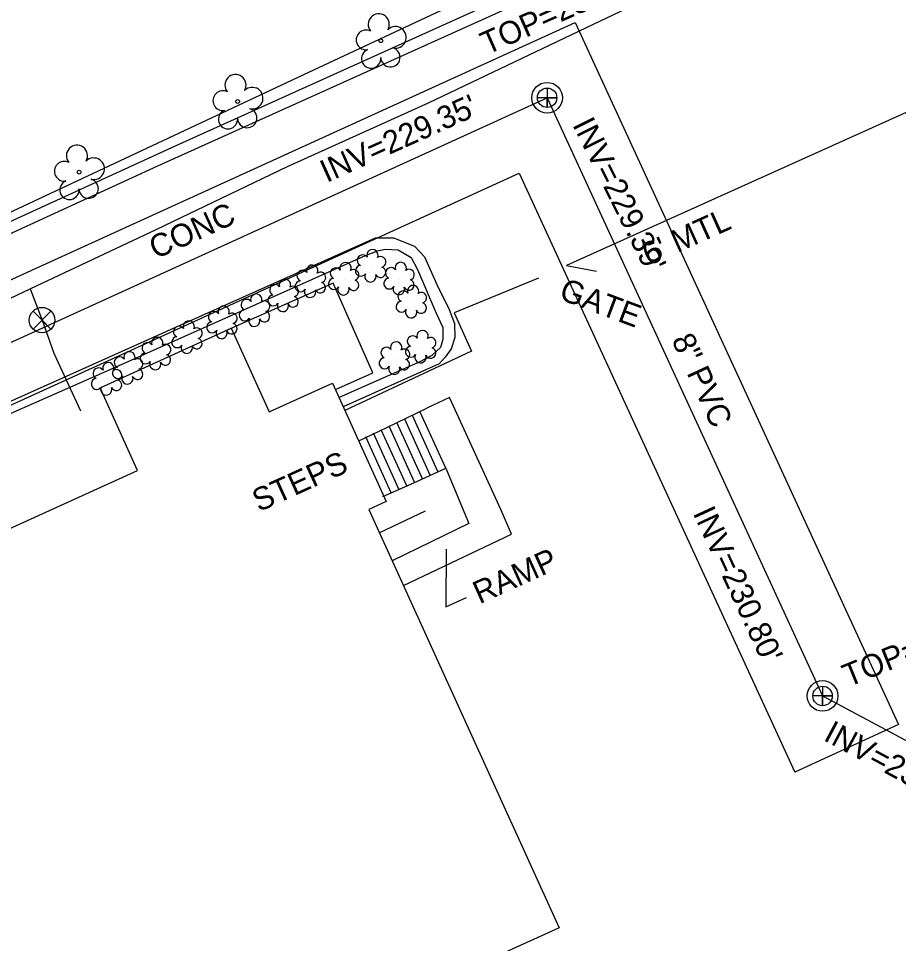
# Model space of a CAD drawing. Extents: x 2100323 to 2109811, y 740376 to 749755.
# Drawn here: x 2108606.5 to 2108760.9, y 746133.1 to 746295.5 of the extents above; entities that cross this region are included whole.
import ezdxf

# ---------------------------------------------------------------- set-up
doc = ezdxf.new("R2010")
doc.units = 0
for name, color, linetype in [('Exist Building', 7, 'Continuous'), ('Exist Building Text', 7, 'Continuous'), ('Exist Other Culture Area Outline', 7, 'Continuous'), ('Exist Other Culture Fence Line', 7, 'Continuous'), ('Exist Other Culture Fence Line Text', 7, 'Continuous'), ('Exist Other Culture Gate', 7, 'Continuous'), ('Exist Other Culture Gate Text', 7, 'Continuous'), ('Exist Other Culture Sign Leader', 7, 'Continuous'), ('Exist Other Culture Sign Text', 7, 'Continuous'), ('Exist Right of Way Easement Line', 7, 'Continuous'), ('Exist Roads Curbs', 7, 'Continuous'), ('Exist Roads EOP Other', 7, 'Continuous'), ('Exist Roads EOP Text', 7, 'Continuous'), ('Exist Utilities Sanitary Sewer Manhole CELL', 7, 'Continuous'), ('Exist Utilities Sanitary Sewer Manhole Text', 7, 'Continuous'), ('Exist Utilities Sanitary Sewer UG Line', 7, 'Continuous'), ('Exist Utilities Sanitary Sewer UG Line Invert Elevation', 7, 'Continuous'), ('Exist Utilities Sanitary Sewer UG Line Text', 7, 'Continuous'), ('Exist Utilities Water UG Line SUE LOS B', 7, 'Continuous'), ('Exist Utilities Water Valve CELL', 7, 'Continuous'), ('Exist Vegetation Hedge Row', 7, 'Continuous'), ('Exist Vegetation Shrub CELL', 7, 'Continuous'), ('Exist Vegetation Tree CELL', 7, 'Continuous')]:
    doc.layers.add(name, color=color, linetype=linetype)

msp = doc.modelspace()

# ---------------------------------------------------------------- linework, layer by layer
at = {"layer": 'Exist Building'}
for p, q in [((2108680.1, 746215.9), (2108675.64, 746225.74)), ((2108681.47, 746216.52), (2108677, 746226.36)), ((2108676, 746214.04), (2108671.54, 746223.88)), ((2108677.37, 746214.66), (2108672.91, 746224.5)), ((2108678.74, 746215.28), (2108674.27, 746225.12)), ((2108671.91, 746212.18), (2108667.44, 746222.03)), ((2108673.27, 746212.8), (2108668.81, 746222.64)), ((2108674.64, 746213.42), (2108670.17, 746223.26)), ((2108677.88, 746208.96), (2108669.85, 746205.16)), ((2108674.04, 746195.93), (2108693.04, 746204.91))]:
    msp.add_line(p, q, dxfattribs=at)
for points in [[(2108662.13, 746230.34), (2108668.69, 746233.24), (2108661.73, 746248.97), (2108642.07, 746240.26)], [(2108666.21, 746221.3), (2108671.14, 746223.64), (2108678.17, 746227.07)], [(2108670.46, 746211.51), (2108675.87, 746213.95), (2108681.47, 746216.52), (2108685.5, 746206.78), (2108672.09, 746200.23)]]:
    msp.add_lwpolyline(points, dxfattribs=at)
msp.add_lwpolyline([(2108703.48, 746050.11), (2108476.84, 745947.07), (2108444.56, 746018.06), (2108388.51, 745992.57), (2108373.62, 746025.32), (2108392, 746033.67), (2108363, 746097.48), (2108401.46, 746114.97), (2108395.79, 746127.44), (2108427.57, 746141.89), (2108427.08, 746142.96), (2108491.97, 746172.46), (2108492.66, 746170.92), (2108524.48, 746185.39), (2108530.52, 746172.09), (2108627.39, 746216.12), (2108620.8, 746230.62), (2108643.82, 746241.08), (2108650.51, 746226.37), (2108661.61, 746231.42), (2108671.04, 746210.67), (2108667.98, 746209.27), (2108701.38, 746135.79), (2108670.84, 746121.91)], close=True, dxfattribs=at)
at = {"layer": 'Exist Other Culture Area Outline'}
msp.add_lwpolyline([(2108693.04, 746204.91), (2108691.22, 746209.11), (2108682.14, 746228.91), (2108678.17, 746227.07)], dxfattribs=at)
at = {"layer": 'Exist Other Culture Fence Line'}
for points in [[(2108816.48, 746263.16), (2108813.9, 746271.08), (2108805.76, 746267.76), (2108795.3, 746293.8), (2108702.66, 746252.07)], [(2108697.78, 746249.86), (2108682.94, 746243.76), (2108686.02, 746237.03), (2108663.78, 746226.64)]]:
    msp.add_lwpolyline(points, dxfattribs=at)
at = {"layer": 'Exist Other Culture Gate'}
msp.add_lwpolyline([(2108702.66, 746252.07), (2108707.93, 746251.07)], dxfattribs=at)
at = {"layer": 'Exist Other Culture Sign Leader'}
msp.add_lwpolyline([(2108681.53, 746202.26), (2108681.51, 746192.15), (2108685.11, 746193.79)], dxfattribs=at)
at = {"layer": 'Exist Right of Way Easement Line'}
for p, q in [((2108461.23, 746183.93), (2108704.19, 746294.77)), ((2108704.19, 746294.77), (2108760.93, 746171.51)), ((2108449.44, 746156.56), (2108694.36, 746268.3)), ((2108694.36, 746268.3), (2108742.76, 746163.15)), ((2108760.93, 746171.51), (2108742.76, 746163.15))]:
    msp.add_line(p, q, dxfattribs=at)
at = {"layer": 'Exist Roads Curbs'}
for points in [[(2108549.74, 746234.73), (2108600.62, 746257.85), (2108634.14, 746273.13), (2108686.43, 746296.74), (2108739.44, 746320.9), (2108766.44, 746333.2), (2108782.97, 746340.74), (2108787.99, 746343.35), (2108792.6, 746345.91), (2108796.13, 746347.82), (2108799.26, 746349.59), (2108802.24, 746352.27), (2108805.75, 746356.39), (2108807.06, 746360.4), (2108807.6, 746364.59), (2108807.58, 746369.22), (2108806.89, 746371.36), (2108802.34, 746380.14), (2108796.13, 746391.92), (2108794.75, 746394.59)], [(2108561.92, 746207.08), (2108623.08, 746234.05), (2108667.39, 746253.82), (2108669.51, 746254.64), (2108670.93, 746254.98), (2108673.15, 746254.84), (2108675.41, 746253.5), (2108676.52, 746251.36), (2108679.81, 746243.71), (2108680.97, 746241.22), (2108680.99, 746239.15), (2108680.58, 746237.67), (2108679.06, 746236.27), (2108676.95, 746235.18), (2108662.75, 746228.9)]]:
    msp.add_lwpolyline(points, dxfattribs=at)
at = {"layer": 'Exist Roads EOP Other'}
for points in [[(2108806.5, 746353.21), (2108803.74, 746350.33), (2108799.36, 746346.88), (2108789.49, 746341.46), (2108712.68, 746306.44), (2108630.87, 746269.55), (2108599.74, 746255.24), (2108550.66, 746232.87)], [(2108561.1, 746208.56), (2108634.23, 746241.34), (2108669.16, 746256.97), (2108672.29, 746256.97), (2108675.98, 746255.5), (2108677.72, 746253.62), (2108679.94, 746248.75), (2108682.1, 746244.35), (2108683.01, 746241.89), (2108683.07, 746239.46), (2108682.44, 746237.48), (2108681.37, 746235.98), (2108680.3, 746234.85), (2108663.48, 746227.3)]]:
    msp.add_lwpolyline(points, dxfattribs=at)
at = {"layer": 'Exist Utilities Sanitary Sewer Manhole CELL'}
for points in [[(2108699.27, 746283.25), (2108699.27, 746279.82), (2108699.27, 746281.54), (2108700.99, 746281.54), (2108697.56, 746281.54)], [(2108747.62, 746178.23), (2108747.62, 746174.81), (2108747.62, 746176.52), (2108749.33, 746176.52), (2108745.91, 746176.52)]]:
    msp.add_lwpolyline(points, dxfattribs=at)
for centre, radius in [((2108699.27, 746281.54), 2.69), ((2108699.27, 746281.54), 1.71), ((2108747.62, 746176.52), 2.69), ((2108747.62, 746176.52), 1.71)]:
    msp.add_circle(centre, radius, dxfattribs=at)
at = {"layer": 'Exist Utilities Sanitary Sewer UG Line'}
for p, q in [((2108445.37, 746165.7), (2108699.27, 746281.54)), ((2108699.28, 746281.54), (2108747.62, 746176.52)), ((2108747.62, 746176.52), (2108827.61, 746133.77))]:
    msp.add_line(p, q, dxfattribs=at)
at = {"layer": 'Exist Utilities Water UG Line SUE LOS B'}
for points in [[(2108678.42, 746280.64), (2108709.88, 746295.61), (2108731.13, 746305.75), (2108751.24, 746314.79), (2108774.13, 746324.48), (2108791.54, 746332.44), (2108796.85, 746320.75), (2108803.16, 746307.36), (2108806.65, 746300.61), (2108816.9, 746306.87), (2108823.01, 746311.36)], [(2108461.11, 746180.01), (2108494.97, 746194.85), (2108517.86, 746205.35), (2108532.09, 746211.66), (2108544.56, 746217.49), (2108553.5, 746221.56), (2108580.36, 746234.03), (2108597.25, 746242.65), (2108608.54, 746248.01), (2108630.63, 746258.42), (2108653.68, 746269.46), (2108678.42, 746280.64)], [(2108608.54, 746248.01), (2108610.61, 746242.51), (2108612.71, 746236.67), (2108617.39, 746226.59)]]:
    msp.add_lwpolyline(points, dxfattribs=at)
at = {"layer": 'Exist Utilities Water Valve CELL'}
msp.add_lwpolyline([(2108612.18, 746244.08), (2108609.03, 746240.93), (2108610.61, 746242.51), (2108612.18, 746240.93), (2108609.03, 746244.08)], dxfattribs=at)
msp.add_circle((2108610.61, 746242.51), 2.23, dxfattribs=at)
at = {"layer": 'Exist Vegetation Hedge Row'}
msp.add_lwpolyline([(2108534.96, 746266.78), (2108548.28, 746278.85), (2108558.59, 746281.83), (2108569.94, 746284.9), (2108591.35, 746291.9), (2108597.76, 746297.4), (2108605.26, 746301.95), (2108618.29, 746305.06), (2108664.45, 746321.07), (2108689.1, 746332.53), (2108706.09, 746337.87), (2108725.05, 746346.9), (2108748.58, 746356.01), (2108766.91, 746364.95), (2108781.69, 746373.97), (2108795.22, 746373.01), (2108800.91, 746372.28), (2108802.64, 746364.31), (2108802.75, 746357.4), (2108799.25, 746351.98), (2108735.01, 746322.3), (2108659.13, 746286.78), (2108549.79, 746235.54)], dxfattribs=at)
at = {"layer": 'Exist Vegetation Shrub CELL'}
for p, q in [((2108668.38, 746251.85), (2108668.38, 746251.85)), ((2108663.65, 746249.57), (2108663.65, 746249.57)), ((2108673.37, 746249.62), (2108673.37, 746249.62)), ((2108657.8, 746249.14), (2108657.8, 746249.14)), ((2108653.02, 746246.66), (2108653.02, 746246.66)), ((2108675.52, 746245.56), (2108675.52, 746245.56)), ((2108647.99, 746244.06), (2108647.99, 746244.06)), ((2108642.26, 746241.93), (2108642.26, 746241.93)), ((2108636.15, 746239.33), (2108636.15, 746239.33)), ((2108677.17, 746237.65), (2108677.17, 746237.65)), ((2108630.61, 746236.46), (2108630.61, 746236.46)), ((2108672.56, 746235.64), (2108672.56, 746235.64)), ((2108625.73, 746233.93), (2108625.73, 746233.93)), ((2108622.02, 746232.01), (2108622.02, 746232.01))]:
    msp.add_line(p, q, dxfattribs=at)
for centre, radius, start, end in [((2108668.61, 746253.89), 0.99, 334.8391, 200.4717), ((2108666.9, 746252.98), 0.968, 35.8908, 245.4216), ((2108670.06, 746252.72), 0.929, 284.4567, 126.0861), ((2108656.32, 746250.27), 0.968, 35.8908, 245.4216), ((2108658.03, 746251.18), 0.99, 334.8391, 200.4717), ((2108662.17, 746250.7), 0.968, 35.8908, 245.4216), ((2108663.88, 746251.61), 0.99, 334.8391, 200.4717), ((2108665.32, 746250.44), 0.929, 284.4567, 126.0861), ((2108666.58, 746251.15), 0.955, 95.1099, 327.9534), ((2108670.02, 746250.92), 0.937, 204.9913, 73.4601), ((2108671.88, 746250.75), 0.968, 35.8908, 245.4216), ((2108673.59, 746251.66), 0.99, 334.8391, 200.4717), ((2108675.04, 746250.49), 0.929, 284.4567, 126.0861), ((2108653.25, 746248.7), 0.99, 334.8391, 200.4717), ((2108659.48, 746250.01), 0.929, 284.4567, 126.0861), ((2108661.85, 746248.86), 0.955, 95.1099, 327.9534), ((2108665.29, 746248.64), 0.937, 204.9913, 73.4601), ((2108668.26, 746250.17), 0.984, 151.2797, 21.387), ((2108671.57, 746248.92), 0.955, 95.1099, 327.9534), ((2108675, 746248.69), 0.937, 204.9913, 73.4601), ((2108651.54, 746247.79), 0.968, 35.8908, 245.4216), ((2108654.69, 746247.53), 0.929, 284.4567, 126.0861), ((2108656, 746248.44), 0.955, 95.1099, 327.9534), ((2108657.68, 746247.46), 0.984, 151.2797, 21.387), ((2108659.44, 746248.21), 0.937, 204.9913, 73.4601), ((2108663.52, 746247.89), 0.984, 151.2797, 21.387), ((2108673.24, 746247.94), 0.984, 151.2797, 21.387), ((2108675.75, 746247.6), 0.99, 334.8391, 200.4717), ((2108648.22, 746246.1), 0.99, 334.8391, 200.4717), ((2108651.22, 746245.96), 0.955, 95.1099, 327.9534), ((2108654.66, 746245.73), 0.937, 204.9913, 73.4601), ((2108674.04, 746246.68), 0.968, 35.8908, 245.4216), ((2108677.2, 746246.42), 0.929, 284.4567, 126.0861), ((2108642.49, 746243.98), 0.99, 334.8391, 200.4717), ((2108646.51, 746245.18), 0.968, 35.8908, 245.4216), ((2108649.67, 746244.93), 0.929, 284.4567, 126.0861), ((2108652.89, 746244.98), 0.984, 151.2797, 21.387), ((2108673.72, 746244.85), 0.955, 95.1099, 327.9534), ((2108677.16, 746244.63), 0.937, 204.9913, 73.4601), ((2108640.78, 746243.06), 0.968, 35.8908, 245.4216), ((2108643.93, 746242.8), 0.929, 284.4567, 126.0861), ((2108646.19, 746243.35), 0.955, 95.1099, 327.9534), ((2108649.63, 746243.13), 0.937, 204.9913, 73.4601), ((2108675.4, 746243.87), 0.984, 151.2797, 21.387), ((2108634.66, 746240.45), 0.968, 35.8908, 245.4216), ((2108636.37, 746241.37), 0.99, 334.8391, 200.4717), ((2108640.46, 746241.23), 0.955, 95.1099, 327.9534), ((2108643.9, 746241.01), 0.937, 204.9913, 73.4601), ((2108647.87, 746242.37), 0.984, 151.2797, 21.387), ((2108637.82, 746240.2), 0.929, 284.4567, 126.0861), ((2108642.13, 746240.25), 0.984, 151.2797, 21.387), ((2108677.4, 746239.69), 0.99, 334.8391, 200.4717), ((2108629.13, 746237.59), 0.968, 35.8908, 245.4216), ((2108630.84, 746238.5), 0.99, 334.8391, 200.4717), ((2108632.28, 746237.33), 0.929, 284.4567, 126.0861), ((2108634.35, 746238.62), 0.955, 95.1099, 327.9534), ((2108637.78, 746238.4), 0.937, 204.9913, 73.4601), ((2108672.78, 746237.68), 0.99, 334.8391, 200.4717), ((2108675.69, 746238.78), 0.968, 35.8908, 245.4216), ((2108678.84, 746238.52), 0.929, 284.4567, 126.0861), ((2108625.96, 746235.97), 0.99, 334.8391, 200.4717), ((2108628.81, 746235.76), 0.955, 95.1099, 327.9534), ((2108636.02, 746237.64), 0.984, 151.2797, 21.387), ((2108671.07, 746236.76), 0.968, 35.8908, 245.4216), ((2108674.23, 746236.5), 0.929, 284.4567, 126.0861), ((2108675.37, 746236.95), 0.955, 95.1099, 327.9534), ((2108678.81, 746236.72), 0.937, 204.9913, 73.4601), ((2108622.25, 746234.05), 0.99, 334.8391, 200.4717), ((2108624.25, 746235.06), 0.968, 35.8908, 245.4216), ((2108627.4, 746234.8), 0.929, 284.4567, 126.0861), ((2108630.48, 746234.78), 0.984, 151.2797, 21.387), ((2108632.25, 746235.53), 0.937, 204.9913, 73.4601), ((2108670.75, 746234.93), 0.955, 95.1099, 327.9534), ((2108674.19, 746234.71), 0.937, 204.9913, 73.4601), ((2108677.04, 746235.97), 0.984, 151.2797, 21.387), ((2108620.54, 746233.13), 0.968, 35.8908, 245.4216), ((2108623.93, 746233.23), 0.955, 95.1099, 327.9534), ((2108623.69, 746232.88), 0.929, 284.4567, 126.0861), ((2108627.37, 746233), 0.937, 204.9913, 73.4601), ((2108672.43, 746233.95), 0.984, 151.2797, 21.387), ((2108620.22, 746231.3), 0.955, 95.1099, 327.9534), ((2108623.66, 746231.08), 0.937, 204.9913, 73.4601), ((2108625.6, 746232.25), 0.984, 151.2797, 21.387), ((2108621.89, 746230.32), 0.984, 151.2797, 21.387)]:
    msp.add_arc(centre, radius, start, end, dxfattribs=at)
at = {"layer": 'Exist Vegetation Tree CELL'}
for p, q in [((2108670.09, 746291.54), (2108670.09, 746291.54)), ((2108644.95, 746280.88), (2108644.95, 746280.88)), ((2108617.12, 746268.48), (2108617.12, 746268.48))]:
    msp.add_line(p, q, dxfattribs=at)
for centre in [(2108670.09, 746291.54), (2108644.95, 746280.88), (2108617.12, 746268.48)]:
    msp.add_circle(centre, 0.326, dxfattribs=at)
for centre, radius, start, end in [((2108669.71, 746294.41), 1.86, 330.1651, 219.7134), ((2108667.49, 746291.69), 1.73, 62.6636, 279.3457), ((2108672.64, 746292.13), 1.9, 257.1011, 134.1999), ((2108671.77, 746288.64), 1.7, 181.2822, 74.56), ((2108668.39, 746288.42), 1.69, 111.5671, 6.231), ((2108644.57, 746283.75), 1.86, 330.1651, 219.7134), ((2108642.35, 746281.03), 1.73, 62.6636, 279.3457), ((2108647.5, 746281.47), 1.9, 257.1011, 134.1999), ((2108643.25, 746277.76), 1.69, 111.5671, 6.231), ((2108646.63, 746277.98), 1.7, 181.2822, 74.56), ((2108616.74, 746271.35), 1.86, 330.1651, 219.7134), ((2108619.67, 746269.07), 1.9, 257.1011, 134.1999), ((2108614.52, 746268.63), 1.73, 62.6636, 279.3457), ((2108615.42, 746265.36), 1.69, 111.5671, 6.231), ((2108618.8, 746265.58), 1.7, 181.2822, 74.56)]:
    msp.add_arc(centre, radius, start, end, dxfattribs=at)

# ---------------------------------------------------------------- texts
at = {"layer": 'Exist Building Text'}
msp.add_text('STEPS', height=4, rotation=24.3944, dxfattribs=at).set_placement((2108648.67, 746208.77))
at = {"layer": 'Exist Other Culture Fence Line Text'}
msp.add_text("6' MTL", height=4, rotation=24.253, dxfattribs=at).set_placement((2108717.13, 746252))
at = {"layer": 'Exist Other Culture Gate Text'}
msp.add_text('GATE', height=4, rotation=339.4322, dxfattribs=at).set_placement((2108701.17, 746246.25))
at = {"layer": 'Exist Other Culture Sign Text'}
msp.add_text('RAMP', height=4, rotation=24.3944, dxfattribs=at).set_placement((2108687.41, 746192.59))
at = {"layer": 'Exist Roads EOP Text'}
msp.add_text('CONC', height=4, rotation=24.3944, dxfattribs=at).set_placement((2108630.57, 746253.15))
at = {"layer": 'Exist Utilities Sanitary Sewer Manhole Text'}
for s, rotation, p in [("TOP=236.05'", 23.9591, (2108688.72, 746289.04)), ("TOP=236.80'", 22.1536, (2108752.14, 746178.03))]:
    msp.add_text(s, height=4, rotation=rotation, dxfattribs=at).set_placement(p)
at = {"layer": 'Exist Utilities Sanitary Sewer UG Line Invert Elevation'}
for s, rotation, p in [("INV=229.35'", 24.2146, (2108660.58, 746266.57)), ("INV=229.39'", 296.5505, (2108703.63, 746276.82)), ("INV=230.80'", 294.8909, (2108724.79, 746208.62)), ("INV=230.98'", 331.9124, (2108747.59, 746168.83))]:
    msp.add_text(s, height=4, rotation=rotation, dxfattribs=at).set_placement(p)
at = {"layer": 'Exist Utilities Sanitary Sewer UG Line Text'}
msp.add_text('8" PVC', height=4, rotation=294.7182, dxfattribs=at).set_placement((2108721.05, 746239.03))

doc.saveas('drawing.dxf')
